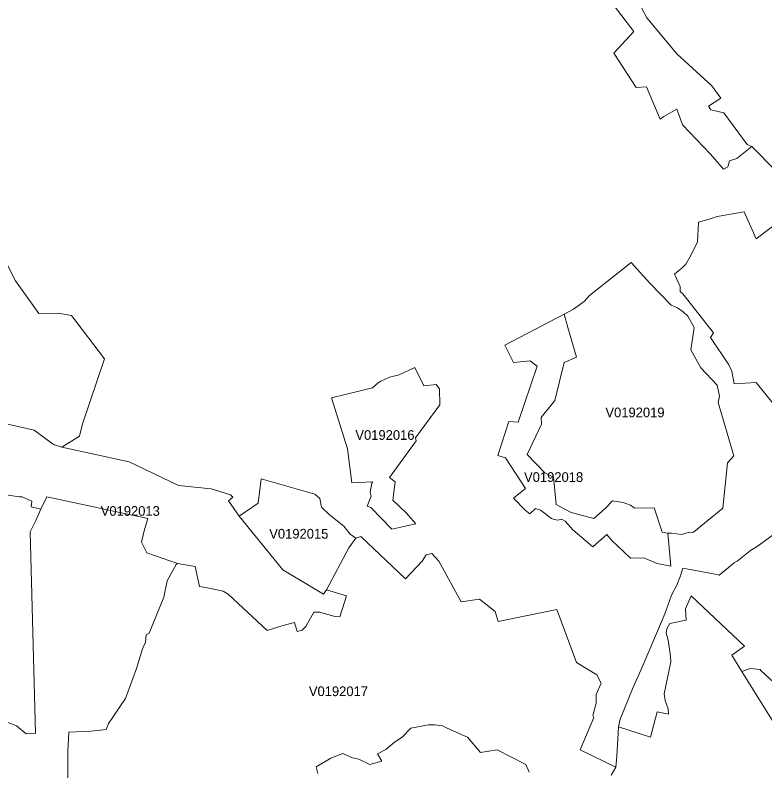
# Model space of a CAD drawing. Extents: x 369010 to 735936, y 6377141 to 6616555.
# Drawn here: x 581221 to 588952, y 6445542 to 6453335 of the extents above; entities that cross this region are included whole.
import ezdxf
from ezdxf.enums import TextEntityAlignment as Align

# ---------------------------------------------------------------- set-up
doc = ezdxf.new("R2010")
doc.units = 0
doc.header["$LTSCALE"] = 40
doc.layers.add('3', color=7, linetype='Continuous', lineweight=13)
doc.layers.add('4', color=7, linetype='Continuous')

msp = doc.modelspace()

# ---------------------------------------------------------------- linework, layer by layer
at = {"layer": '3'}
for points in [[(586707.21, 6455235.21), (587736.81, 6453308.08), (588049.28, 6452933.38), (588405.45, 6452606.67), (588499.29, 6452478.41), (588369.87, 6452395.32), (588395.02, 6452358.25), (588529.58, 6452329.29), (588768.57, 6452000.93), (588818.71, 6451981.23), (589064.98, 6451729.01)], [(587184.69, 6453712.9), (587602.09, 6453164.75), (587394.39, 6452941.32), (587626.42, 6452588.47), (587732.84, 6452595.09), (587874.18, 6452262.76), (587910.92, 6452290.23), (588043.66, 6452365.2), (588064.68, 6452311.41), (588102.25, 6452202.68), (588393.37, 6451901.13), (588524.12, 6451745.22), (588570.46, 6451771.21), (588586.35, 6451831.95), (588664.13, 6451857.11), (588818.71, 6451981.23), (588768.57, 6452000.93), (588529.58, 6452329.29), (588395.02, 6452358.25), (588369.87, 6452395.32), (588499.29, 6452478.41), (588405.45, 6452606.67), (588049.28, 6452933.38), (587736.81, 6453308.08), (586707.21, 6455235.21)], [(589064.98, 6451729.01), (588818.71, 6451981.23), (588664.13, 6451857.11), (588586.35, 6451831.95), (588570.46, 6451771.21), (588524.12, 6451745.22), (588393.37, 6451901.13), (588102.25, 6452202.68), (588064.68, 6452311.41), (588043.66, 6452365.2), (587910.92, 6452290.23), (587874.18, 6452262.76), (587732.84, 6452595.09), (587626.42, 6452588.47), (587394.39, 6452941.32), (587602.09, 6453164.75), (587184.69, 6453712.9)], [(589147.4, 6449193.65), (588861.41, 6449546.67), (588636.99, 6449534.75), (588610.51, 6449665.5), (588581.55, 6449728.89), (588390.55, 6450011.57), (588422.17, 6450060.39), (588107.38, 6450459.59), (588078.58, 6450484.58), (588079.74, 6450535.89), (588020.65, 6450663.33), (588099.6, 6450730.35), (588135.68, 6450766.77), (588179.21, 6450840.75), (588256.99, 6450992.68), (588267.58, 6451199.39), (588366.72, 6451228.52), (588459.07, 6451260.13), (588739.6, 6451306.8), (588863.73, 6451026.77), (589201.52, 6451287.44)], [(589201.52, 6451287.44), (588863.73, 6451026.77), (588739.6, 6451306.8), (588459.07, 6451260.13), (588366.72, 6451228.52), (588267.58, 6451199.39), (588256.99, 6450992.68), (588179.21, 6450840.75), (588135.68, 6450766.77), (588099.6, 6450730.35), (588020.65, 6450663.33), (588079.74, 6450535.89), (588078.58, 6450484.58), (588107.38, 6450459.59), (588422.17, 6450060.39), (588390.55, 6450011.57), (588581.55, 6449728.89), (588610.51, 6449665.5), (588636.99, 6449534.75), (588861.41, 6449546.67), (589147.4, 6449193.65)], [(580928.97, 6449165.85), (581416.71, 6449056.61), (581618.79, 6448908.82), (581701.71, 6448881.18), (581885.58, 6448993.06), (581915.87, 6449119.17), (582141.95, 6449790.62), (581801.34, 6450236.49), (581665.96, 6450261.48), (581466.2, 6450258.83), (581223.9, 6450596.96), (581066.17, 6450903.31)], [(581066.17, 6450903.31), (581223.9, 6450596.96), (581466.2, 6450258.83), (581665.96, 6450261.48), (581801.34, 6450236.49), (582141.95, 6449790.62), (581915.87, 6449119.17), (581885.58, 6448993.06), (581701.71, 6448881.18), (582398.81, 6448729.91), (582906.58, 6448485.46), (583244.37, 6448448.72), (583443.81, 6448387.81), (583464.99, 6448365.47), (583421.46, 6448325.91), (583531.85, 6448169.51), (583728.97, 6448303.57), (583757.93, 6448553.48)], [(580792.43, 6448439.94), (581263.62, 6448368.12), (581295.23, 6448366.79), (581395.03, 6448324.75), (581387.25, 6448264.34), (581487.05, 6448239.35), (581547.46, 6448366.79), (582590.96, 6448145.68), (582553.56, 6448016.59), (582525.92, 6447899.91), (582579.87, 6447790.67), (582895.99, 6447681.77), (583076.72, 6447650.33), (583122.56, 6447444.44), (583186.94, 6447433.85), (583365.19, 6447394.62), (583418.81, 6447363.67), (583818.84, 6446988.47), (583970.94, 6447036.97), (584101.19, 6447073.05), (584128.66, 6446979.87), (584181.13, 6446991.78), (584219.19, 6447031.01), (584301.61, 6447179.14), (584364.67, 6447179.14), (584519.42, 6447134.45), (584568.07, 6447128.82), (584637.59, 6447347.95), (584433.02, 6447409.68), (584402.24, 6447362.68), (583981.03, 6447614.25), (583531.85, 6448169.51), (583421.46, 6448325.91), (583464.99, 6448365.47), (583443.81, 6448387.81), (583244.37, 6448448.72), (582906.58, 6448485.46), (582398.81, 6448729.91), (581701.71, 6448881.18), (581618.79, 6448908.82), (581416.71, 6449056.61), (580928.97, 6449165.85)], [(583757.93, 6448553.48), (584311.05, 6448396.42), (584362.35, 6448350.41), (584380.72, 6448259.71), (584459.5, 6448186.06), (584609.45, 6448065.24), (584677.64, 6447983.82), (584734.07, 6447941.94), (584786.04, 6447959.16), (585245.98, 6447523.88), (585418.93, 6447703.62), (585460.97, 6447769.16), (585517.4, 6447783.72), (585590.72, 6447704.94), (585819.95, 6447284.56), (586011.27, 6447312.2), (586170.32, 6447183.93), (586203.09, 6447081.65), (586807.34, 6447205.12), (587009.75, 6446659.95), (587220.94, 6446531.52), (587262.81, 6446444.79), (587213.66, 6446331.09), (587213.66, 6446240.56), (587177.08, 6446113.29), (587187.51, 6446092.27), (587046.17, 6445760.27), (587415.4, 6445581.03), (587424.34, 6445692.25), (587443.37, 6445993.13), (587443.87, 6445995.78), (587460.26, 6446075.72), (587589.02, 6446387.53), (587688.16, 6446610.96), (587855.98, 6447005.85), (587919.36, 6447162.92), (587989.87, 6447354.07), (588043.16, 6447455.36), (588082.72, 6447553.51), (588107.21, 6447632.62), (588422.17, 6447573.53), (588480.26, 6447560.79), (588637.32, 6447686.74), (588666.61, 6447705.6), (588803.32, 6447813.51), (588871.51, 6447857.37), (589190.93, 6448089.41)], [(581017.52, 6446089.79), (581236.15, 6446005.38), (581334.46, 6445925.28), (581432.77, 6445931.9), (581377.98, 6448008.14), (581435.25, 6448123.17), (581487.05, 6448239.35), (581387.25, 6448264.34), (581395.03, 6448324.75), (581295.23, 6448366.79), (581263.62, 6448368.12), (580792.43, 6448439.94)], [(582472.79, 6446598.38), (582533.2, 6446800.46), (582564.32, 6446870.3), (582570.94, 6446946.44), (582602.38, 6446960.84), (582753.16, 6447332.23), (582787.75, 6447502.36), (582882.08, 6447669.03), (582895.99, 6447681.77), (582579.87, 6447790.67), (582525.92, 6447899.91), (582553.56, 6448016.59), (582590.96, 6448145.68), (581547.46, 6448366.79), (581487.05, 6448239.35)], [(581487.05, 6448239.35), (581435.25, 6448123.17), (581377.98, 6448008.14), (581432.77, 6445931.9), (581334.46, 6445925.28), (581236.15, 6446005.38), (581017.52, 6446089.79)], [(589190.93, 6448089.41), (588871.51, 6447857.37), (588803.32, 6447813.51), (588666.61, 6447705.6), (588637.32, 6447686.74), (588480.26, 6447560.79), (588422.17, 6447573.53), (588107.21, 6447632.62), (588082.72, 6447553.51), (588043.16, 6447455.36), (587989.87, 6447354.07), (587919.36, 6447162.92), (587855.98, 6447005.85), (587688.16, 6446610.96), (587589.02, 6446387.53), (587460.26, 6446075.72), (587443.87, 6445995.78), (587771.9, 6445890.85), (587843.07, 6446150.86), (587959.91, 6446125.87), (587955.94, 6446181.15), (587923.17, 6446269.19), (587912.58, 6446336.06), (587982.26, 6446668.06), (587978.28, 6446724.66), (587954.12, 6446891.32), (587934.43, 6446964.97), (587942.37, 6447007.01), (587972.49, 6447060.8), (588140.48, 6447095.06), (588133.36, 6447213.23), (588191.12, 6447345.96), (588742.08, 6446828.6), (588612, 6446736.74), (588715.77, 6446567.27), (588803.98, 6446599.21), (588904.94, 6446587.46), (588910.24, 6446578.19), (589265.57, 6446252.15)], [(587365.75, 6445497.95), (587415.4, 6445581.03), (587046.17, 6445760.27), (587187.51, 6446092.27), (587177.08, 6446113.29), (587213.66, 6446240.56), (587213.66, 6446331.09), (587262.81, 6446444.79), (587220.94, 6446531.52), (587009.75, 6446659.95), (586807.34, 6447205.12), (586203.09, 6447081.65), (586170.32, 6447183.93), (586011.27, 6447312.2), (585819.95, 6447284.56), (585590.72, 6447704.94), (585517.4, 6447783.72), (585460.97, 6447769.16), (585418.93, 6447703.62), (585245.98, 6447523.88), (584786.04, 6447959.16), (584734.07, 6447941.94), (584661.91, 6447840.82), (584433.02, 6447409.68), (584637.59, 6447347.95), (584568.07, 6447128.82), (584519.42, 6447134.45), (584364.67, 6447179.14), (584301.61, 6447179.14), (584219.19, 6447031.01), (584181.13, 6446991.78), (584128.66, 6446979.87), (584101.19, 6447073.05), (583970.94, 6447036.97), (583818.84, 6446988.47), (583418.81, 6447363.67), (583365.19, 6447394.62), (583186.94, 6447433.85), (583122.56, 6447444.44), (583076.72, 6447650.33), (582895.99, 6447681.77), (582882.08, 6447669.03), (582787.75, 6447502.36), (582753.16, 6447332.23), (582602.38, 6446960.84), (582570.94, 6446946.44), (582564.32, 6446870.3), (582533.2, 6446800.46), (582472.79, 6446598.38), (582358.93, 6446289.22), (582235.63, 6446106.83), (582183.16, 6446030.87), (582160.98, 6445969.14), (582005.74, 6445952.09), (581774.86, 6445942.82), (581765.43, 6445742.06), (581764.1, 6445412.71)], [(589253.99, 6445702.01), (588715.77, 6446567.27), (588612, 6446736.74), (588742.08, 6446828.6), (588191.12, 6447345.96), (588133.36, 6447213.23), (588140.48, 6447095.06), (587972.49, 6447060.8), (587942.37, 6447007.01), (587934.43, 6446964.97), (587954.12, 6446891.32), (587978.28, 6446724.66), (587982.26, 6446668.06), (587912.58, 6446336.06), (587923.17, 6446269.19), (587955.94, 6446181.15), (587959.91, 6446125.87), (587843.07, 6446150.86), (587771.9, 6445890.85), (587443.87, 6445995.78), (587443.37, 6445993.13), (587424.34, 6445692.25), (587415.4, 6445581.03), (587365.75, 6445497.95)], [(581764.1, 6445412.71), (581765.43, 6445742.06), (581774.86, 6445942.82), (582005.74, 6445952.09), (582160.98, 6445969.14), (582183.16, 6446030.87), (582235.63, 6446106.83), (582358.93, 6446289.22), (582472.79, 6446598.38)], [(589265.57, 6446252.15), (588910.24, 6446578.19), (588904.94, 6446587.46), (588803.98, 6446599.21), (588715.77, 6446567.27), (589253.99, 6445702.01)], [(586523.34, 6445527.24), (586489.24, 6445608.5), (586191.34, 6445760.43), (586020.87, 6445732.96), (585887.64, 6445891.02), (585675.13, 6445982.87), (585629.29, 6446006.54), (585548.02, 6446015.64), (585482.32, 6446016.97), (585301.59, 6445983.04), (585211.06, 6445888.54), (585133.77, 6445838.72), (585043.24, 6445762.59), (584959.33, 6445719.39), (585002.52, 6445640.61), (584880.38, 6445607.34), (584765.02, 6445663.78), (584700.64, 6445675.53), (584599.68, 6445721.54), (584475.39, 6445674.37), (584327.27, 6445583.84), (584344.31, 6445514.33)], [(584344.31, 6445514.33), (584327.27, 6445583.84), (584475.39, 6445674.37), (584599.68, 6445721.54), (584700.64, 6445675.53), (584765.02, 6445663.78), (584880.38, 6445607.34), (585002.52, 6445640.61), (584959.33, 6445719.39), (585043.24, 6445762.59), (585133.77, 6445838.72), (585211.06, 6445888.54), (585301.59, 6445983.04), (585482.32, 6446016.97), (585548.02, 6446015.64), (585629.29, 6446006.54), (585675.13, 6445982.87), (585887.64, 6445891.02), (586020.87, 6445732.96), (586191.34, 6445760.43), (586489.24, 6445608.5), (586523.34, 6445527.24)]]:
    msp.add_lwpolyline(points, dxfattribs=at)
for points in [[(587951.31, 6447994.74), (587982.92, 6447653.47), (587841.74, 6447679.95), (587704.04, 6447740.36), (587567.67, 6447736.39), (587369.56, 6447922.74), (587322.89, 6447978.19), (587178.73, 6447853.4), (586972.85, 6448029.33), (586891.58, 6448118.37), (586854.84, 6448136.74), (586816.78, 6448127.47), (586781.36, 6448132.77), (586751.24, 6448143.2), (586637.2, 6448229.92), (586586.06, 6448246.97), (586529.63, 6448191.85), (586481.3, 6448231.74), (586360.48, 6448352.72), (586485.27, 6448453.85), (586279.22, 6448770.95), (586200.44, 6448793.3), (586313.48, 6449146.15), (586408.15, 6449138.21), (586605.43, 6449716.64), (586530.95, 6449769.27), (586361.48, 6449753.38), (586269.45, 6449932.29), (586881.16, 6450250.72), (586978.8, 6450303.69), (587090.52, 6450382.47), (587144.47, 6450443.04), (587575.12, 6450785.3), (587765.61, 6450570.97), (587986.56, 6450344.73), (588052.26, 6450317.09), (588110.19, 6450275.05), (588158.02, 6450229.37), (588223.56, 6450113.19), (588189.3, 6449883.47), (588290.92, 6449697.11), (588460.73, 6449519.36), (588485.88, 6449406.98), (588471.32, 6449340.95), (588631.53, 6448790.81), (588566.98, 6448718.16), (588519.15, 6448252.26), (588215.45, 6448004.01), (588159.84, 6448001.19), (588092.98, 6447980.17), (587989.37, 6447994.74)], [(586881.16, 6450250.72), (586919.22, 6450114.02), (587011.24, 6449807.34), (586881.16, 6449753.55), (586787.81, 6449359.65), (586647.3, 6449186.2), (586648.46, 6449117.85), (586500.33, 6448805.87), (586682.88, 6448613.89), (586773.91, 6448572.02), (586798.9, 6448289.34), (586889.6, 6448242), (586954.64, 6448206.92), (587189.33, 6448145.18), (587305.01, 6448247.96), (587379.99, 6448325.58), (587490.38, 6448309.86), (587565.19, 6448283.54), (587604.74, 6448255.9), (587611.2, 6448249.62), (587811.79, 6448253.59), (587893.05, 6448002.85), (587951.31, 6447994.74), (587989.37, 6447994.74), (588092.98, 6447980.17), (588159.84, 6448001.19), (588215.45, 6448004.01), (588519.15, 6448252.26), (588566.98, 6448718.16), (588631.53, 6448790.81), (588471.32, 6449340.95), (588485.88, 6449406.98), (588460.73, 6449519.36), (588290.92, 6449697.11), (588189.3, 6449883.47), (588223.56, 6450113.19), (588158.02, 6450229.37), (588110.19, 6450275.05), (588052.26, 6450317.09), (587986.56, 6450344.73), (587765.61, 6450570.97), (587575.12, 6450785.3), (587144.47, 6450443.04), (587090.52, 6450382.47), (586978.8, 6450303.69)], [(586881.16, 6450250.72), (586269.45, 6449932.29), (586361.48, 6449753.38), (586530.95, 6449769.27), (586605.43, 6449716.64), (586408.15, 6449138.21), (586313.48, 6449146.15), (586200.44, 6448793.3), (586279.22, 6448770.95), (586485.27, 6448453.85), (586360.48, 6448352.72), (586481.3, 6448231.74), (586529.63, 6448191.85), (586586.06, 6448246.97), (586637.2, 6448229.92), (586751.24, 6448143.2), (586781.36, 6448132.77), (586816.78, 6448127.47), (586854.84, 6448136.74), (586891.58, 6448118.37), (586972.85, 6448029.33), (587178.73, 6447853.4), (587322.89, 6447978.19), (587369.56, 6447922.74), (587567.67, 6447736.39), (587704.04, 6447740.36), (587841.74, 6447679.95), (587982.92, 6447653.47), (587951.31, 6447994.74), (587893.05, 6448002.85), (587811.79, 6448253.59), (587611.2, 6448249.62), (587604.74, 6448255.9), (587565.19, 6448283.54), (587490.38, 6448309.86), (587379.99, 6448325.58), (587305.01, 6448247.96), (587189.33, 6448145.18), (586954.64, 6448206.92), (586889.6, 6448242), (586798.9, 6448289.34), (586773.91, 6448572.02), (586682.88, 6448613.89), (586500.33, 6448805.87), (586648.46, 6449117.85), (586647.3, 6449186.2), (586787.81, 6449359.65), (586881.16, 6449753.55), (587011.24, 6449807.34), (586919.22, 6450114.02)], [(585105.13, 6448034.79), (584889.32, 6448256.24), (584849.93, 6448271.96), (584891.97, 6448374.57), (584884.02, 6448415.28), (584901.07, 6448508.63), (584910.34, 6448523.19), (584692.2, 6448512.6), (584647.35, 6448861.32), (584483.34, 6449387.12), (584905.37, 6449492.05), (584964.46, 6449544.68), (584992.09, 6449561.73), (585082.79, 6449601.12), (585182.59, 6449626.11), (585343.96, 6449700.59), (585437.3, 6449511.25), (585562.09, 6449526.97), (585597.51, 6449482.29), (585601.48, 6449316.62), (585350.08, 6448974.69), (585356.53, 6448945.72), (585082.29, 6448566.89), (585141.38, 6448523.52), (585117.71, 6448332.86), (585253.43, 6448201.95), (585351.74, 6448091.23)], [(585105.13, 6448034.79), (585351.74, 6448091.23), (585253.43, 6448201.95), (585117.71, 6448332.86), (585141.38, 6448523.52), (585082.29, 6448566.89), (585356.53, 6448945.72), (585350.08, 6448974.69), (585601.48, 6449316.62), (585597.51, 6449482.29), (585562.09, 6449526.97), (585437.3, 6449511.25), (585343.96, 6449700.59), (585182.59, 6449626.11), (585082.79, 6449601.12), (584992.09, 6449561.73), (584964.46, 6449544.68), (584905.37, 6449492.05), (584483.34, 6449387.12), (584647.35, 6448861.32), (584692.2, 6448512.6), (584910.34, 6448523.19), (584901.07, 6448508.63), (584884.02, 6448415.28), (584891.97, 6448374.57), (584849.93, 6448271.96), (584889.32, 6448256.24)], [(583531.85, 6448169.51), (583981.03, 6447614.25), (584402.24, 6447362.68), (584433.02, 6447409.68), (584661.91, 6447840.82), (584734.07, 6447941.94), (584677.64, 6447983.82), (584609.45, 6448065.24), (584459.5, 6448186.06), (584380.72, 6448259.71), (584362.35, 6448350.41), (584311.05, 6448396.42), (583757.93, 6448553.48), (583728.97, 6448303.57)]]:
    msp.add_lwpolyline(points, close=True, dxfattribs=at)

# ---------------------------------------------------------------- texts
at = {"layer": '4'}
for s, p in [('V0192019', (587612.89, 6449188.28)), ('V0192016', (585034.75, 6448955.66)), ('V0192018', (586773.91, 6448522.02)), ('V0192013', (582408.73, 6448172.19)), ('V0192015', (584146.58, 6447937.36)), ('V0192017', (584555.2, 6446313.18))]:
    msp.add_text(s, height=100, dxfattribs=at).set_placement(p, align=Align.CENTER)

doc.saveas('drawing.dxf')
